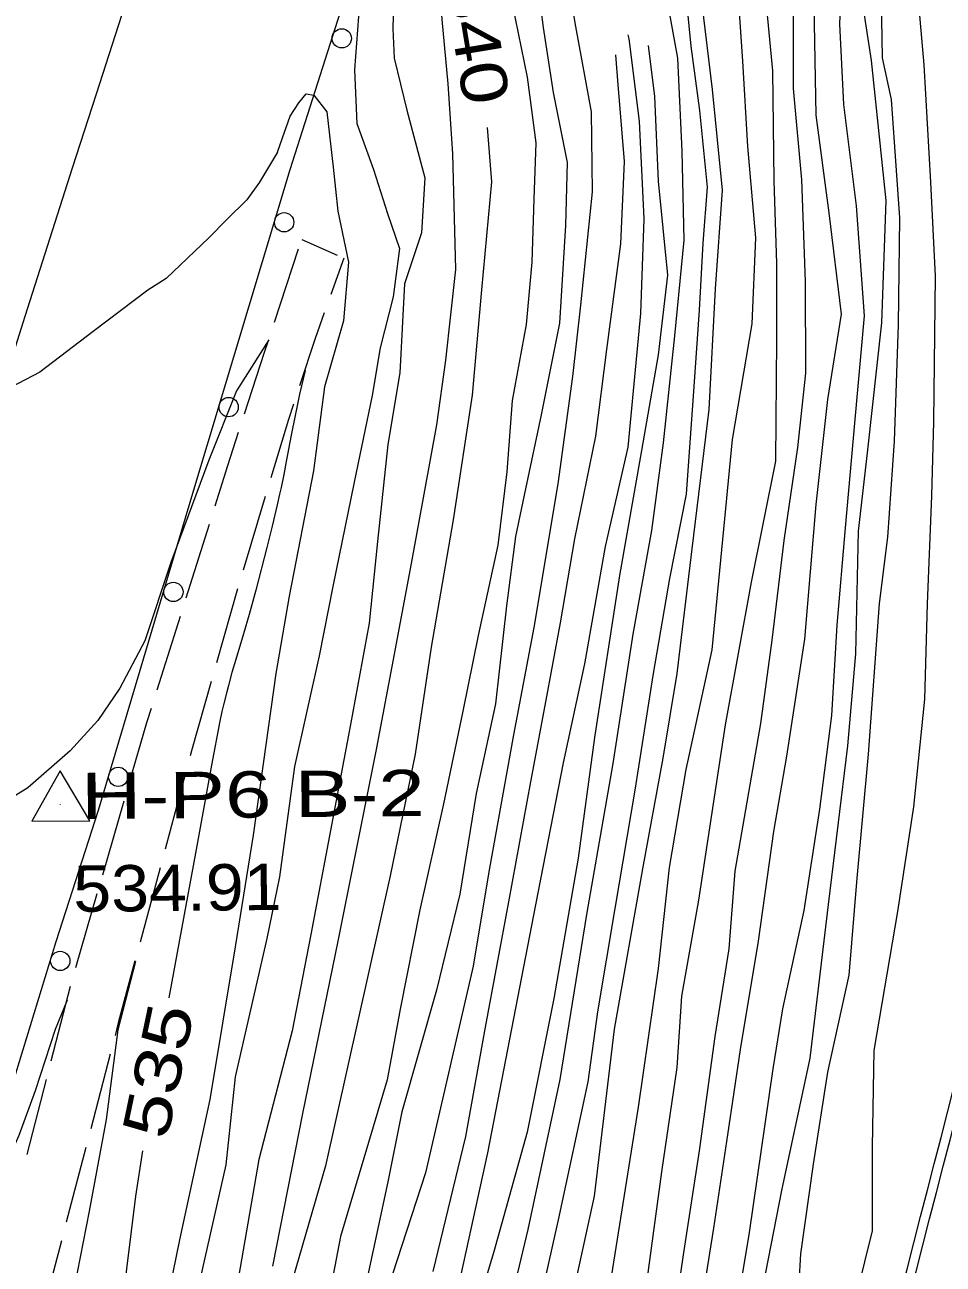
# Model space of a CAD drawing. Extents: x 2361284 to 2366480, y 6976556 to 6985346.
# Drawn here: x 2365112.7 to 2365207.8, y 6980335.4 to 6980463.9 of the extents above; entities that cross this region are included whole.
import ezdxf
from ezdxf.enums import TextEntityAlignment as Align

# ---------------------------------------------------------------- set-up
doc = ezdxf.new("R2010")
doc.units = 0
doc.header["$LTSCALE"] = 1.9
for name, color, linetype, lineweight in [('12', 7, 'Continuous', 13), ('13', 7, 'Continuous', 13), ('14', 7, 'Continuous', 13), ('17', 7, 'Continuous', 13), ('2', 7, 'Continuous', 13), ('3', 7, 'Continuous', 13), ('6', 7, 'Continuous', 13)]:
    doc.layers.add(name, color=color, linetype=linetype, lineweight=lineweight)

msp = doc.modelspace()

# ---------------------------------------------------------------- linework, layer by layer
at = {"layer": '12'}
for points in [[(2365188.177, 6980486.572), (2365187.622, 6980483.887), (2365186.306, 6980477.134), (2365186.317, 6980470.734), (2365187.038, 6980460.11), (2365187.582, 6980451.255), (2365188.393, 6980441.771), (2365188.007, 6980432.868), (2365185.961, 6980420.897), (2365183.877, 6980399.086), (2365181.175, 6980386.68), (2365179.452, 6980376.533), (2365178.311, 6980366.052), (2365176.229, 6980351.66), (2365173.446, 6980334.104)], [(2365201.561, 6980486.209), (2365201.193, 6980483.866), (2365199.86, 6980478.923), (2365199.024, 6980468.994), (2365200.388, 6980460.167), (2365201.896, 6980445.671), (2365201.447, 6980432.976), (2365199.992, 6980419.81), (2365199.032, 6980411.391), (2365198.753, 6980398.678), (2365197.934, 6980389.119), (2365195.93, 6980372.68), (2365194.021, 6980356.771), (2365191.092, 6980343.032), (2365187.525, 6980324.776), (2365185.231, 6980309.324), (2365183.556, 6980298.248), (2365180.86, 6980281.021)], [(2365175.172, 6980462.837), (2365175.256, 6980462.418), (2365176.347, 6980453.868), (2365176.832, 6980443.751), (2365176.467, 6980433.928), (2365175.158, 6980420.084), (2365172.826, 6980409.782), (2365170.682, 6980397.621), (2365168.449, 6980387.359), (2365165.589, 6980372.641), (2365160.612, 6980346.933), (2365155.877, 6980325.326), (2365151.407, 6980306.452), (2365150.211, 6980296.47), (2365145.671, 6980267.126), (2365141.521, 6980247.156), (2365136.855, 6980229.78), (2365130.909, 6980207.183), (2365125.944, 6980185.654), (2365123.155, 6980173.997), (2365120.661, 6980163.962)], [(2365160.571, 6980453.238), (2365161.025, 6980447.602), (2365160.011, 6980436.411), (2365159.015, 6980425.482), (2365157.058, 6980412.552), (2365154.793, 6980399.37), (2365153.109, 6980388.263), (2365150.519, 6980375.658), (2365143.835, 6980345.603), (2365139.68, 6980331.292), (2365137.043, 6980313.087), (2365133.786, 6980295.864), (2365130.584, 6980280.343), (2365127.18, 6980263.9), (2365121.384, 6980234.104), (2365117.315, 6980218.073), (2365114.361, 6980203.825), (2365110.974, 6980188.742), (2365107.136, 6980174.834), (2365105.5, 6980168.049)], [(2365137.97, 6980431.202), (2365134.61, 6980425.94), (2365131.758, 6980418.752), (2365127.819, 6980408.144), (2365125.096, 6980400.028), (2365122.512, 6980395.103), (2365120.255, 6980391.751), (2365117.364, 6980388.613), (2365112.98, 6980384.761), (2365108.119, 6980381.765), (2365105.347, 6980379.839), (2365101.728, 6980377.605), (2365097.497, 6980375.614), (2365092.797, 6980372.349), (2365088.214, 6980369.515), (2365083.435, 6980366.21), (2365077.967, 6980362.838), (2365071.485, 6980358.736), (2365065.76, 6980355.04), (2365060.024, 6980351.505), (2365055.212, 6980349.641), (2365047.007, 6980347.893)], [(2365141.721, 6980428.028), (2365141.153, 6980425.598), (2365140.885, 6980424.38), (2365140.674, 6980423.364), (2365140.279, 6980421.328), (2365139.773, 6980418.609), (2365139.51, 6980417.251), (2365139.23, 6980415.896), (2365139.082, 6980415.221), (2365138.828, 6980414.109), (2365138.298, 6980411.89), (2365137.748, 6980409.677), (2365136.616, 6980405.258), (2365136.21, 6980403.747), (2365135.925, 6980402.744), (2365135.332, 6980400.742), (2365134.531, 6980398.076), (2365134.142, 6980396.74), (2365133.77, 6980395.4), (2365133.593, 6980394.728), (2365133.26, 6980393.379), (2365133.107, 6980392.702), (2365132.895, 6980391.681), (2365132.024, 6980387.123), (2365130.345, 6980377.997), (2365128.938, 6980370.323), (2365127.588, 6980362.999)], [(2365124.858, 6980347.153), (2365124.153, 6980342.456), (2365122.749, 6980331.291), (2365121.13, 6980320.786), (2365118.835, 6980307.533), (2365115.485, 6980290.671), (2365113.127, 6980275.717), (2365111.252, 6980260.418), (2365108.74, 6980246.944), (2365106.244, 6980234.94), (2365103.173, 6980221.429), (2365100.01, 6980209.089), (2365098.26, 6980199.621), (2365094.573, 6980185.595), (2365092.352, 6980176.284), (2365091.52, 6980173.236)]]:
    msp.add_lwpolyline(points, dxfattribs=at)
at = {"layer": '13'}
for points in [[(2365154.025, 6980487.497), (2365153.738, 6980486.175), (2365151.886, 6980481.107), (2365150.415, 6980476.973), (2365148.851, 6980472.107), (2365147.456, 6980467.514), (2365146.825, 6980459.208), (2365147.088, 6980453.65), (2365148.822, 6980448.876), (2365150.266, 6980444.32), (2365151.5, 6980440.67), (2365150.848, 6980435.674), (2365149.498, 6980430.372), (2365148.685, 6980425.434), (2365146.811, 6980416.475), (2365144.604, 6980405.654), (2365143.182, 6980398.469), (2365140.61, 6980386.994), (2365139.069, 6980375.549), (2365137.76, 6980369.156), (2365134.486, 6980354.834), (2365133.503, 6980345.685), (2365129.865, 6980329.628)], [(2365157.316, 6980487.409), (2365156.113, 6980484.637), (2365154.431, 6980480.621), (2365152.587, 6980475.773), (2365150.98, 6980470.138), (2365150.794, 6980463.455), (2365150.933, 6980460.397), (2365152.254, 6980455.029), (2365154.111, 6980448.016), (2365153.775, 6980442.292), (2365152.035, 6980437.035), (2365151.533, 6980427.781), (2365150.293, 6980420.378), (2365149.219, 6980410.307), (2365148.351, 6980401.83), (2365146.44, 6980391.35), (2365144.364, 6980380.37), (2365142.307, 6980369.57), (2365140.381, 6980359.571), (2365136.918, 6980346.237), (2365133.837, 6980328.446)], [(2365158.947, 6980487.364), (2365158.576, 6980485.391), (2365157.792, 6980482.643), (2365156.369, 6980477.649), (2365155.409, 6980472.4), (2365155.555, 6980469.671), (2365155.885, 6980464.413), (2365156.508, 6980457.75), (2365157.007, 6980450.494), (2365157.301, 6980438.495), (2365156.281, 6980429.116), (2365155.334, 6980422.387), (2365152.767, 6980408.421), (2365151.055, 6980399.194), (2365149.094, 6980388.765), (2365145.124, 6980368.886), (2365141.433, 6980351.029), (2365138.343, 6980335.19)], [(2365163.539, 6980487.238), (2365162.974, 6980484.502), (2365162.33, 6980481.816), (2365161.856, 6980479.001), (2365161.68, 6980474.44), (2365162.444, 6980469.847), (2365163.495, 6980464.535), (2365164.743, 6980458.428), (2365165.618, 6980451.636), (2365165.413, 6980445.794), (2365165.226, 6980439.251), (2365164.637, 6980432.806), (2365163.161, 6980424.931), (2365162.621, 6980417.515), (2365161.683, 6980409.936), (2365159.662, 6980400.557), (2365158.057, 6980392.72), (2365156.048, 6980383.121), (2365153.622, 6980372.117), (2365151.56, 6980361.837), (2365150.24, 6980354.493), (2365145.375, 6980338.267), (2365143.422, 6980327.987)], [(2365166.31, 6980487.164), (2365165.716, 6980484.458), (2365164.669, 6980480.918), (2365164.746, 6980477.109), (2365164.826, 6980472.869), (2365165.651, 6980469.207), (2365166.404, 6980463.593), (2365167.438, 6980456.863), (2365168.887, 6980449.587), (2365168.719, 6980443.064), (2365168.066, 6980432.938), (2365166.186, 6980423.44), (2365164.559, 6980415.763), (2365163.526, 6980410.823), (2365162.583, 6980403.655), (2365161.439, 6980393.493), (2365159.448, 6980384.183), (2365157.737, 6980373.746), (2365155.342, 6980363.793), (2365151.731, 6980351.207), (2365150.28, 6980343.944), (2365147.246, 6980329.774)], [(2365168.901, 6980487.099), (2365168.244, 6980483.572), (2365167.593, 6980478.466), (2365168.421, 6980471.323), (2365169.743, 6980463.685), (2365171.358, 6980454.851), (2365171.466, 6980446.551), (2365170.268, 6980434.799), (2365169.428, 6980427.411), (2365167.894, 6980416.285), (2365165.425, 6980401.412), (2365163.331, 6980390.26), (2365160.755, 6980376.065), (2365159.138, 6980366.289), (2365154.212, 6980344.862), (2365150.761, 6980334.348)], [(2365178.583, 6980486.831), (2365177.999, 6980483.005), (2365177.598, 6980478.881), (2365178.392, 6980471.088), (2365180.314, 6980460.426), (2365180.776, 6980450.76), (2365180.983, 6980441.551), (2365179.998, 6980431.642), (2365178.833, 6980420.539), (2365177.61, 6980411.447), (2365175.693, 6980400.709), (2365173.61, 6980387.308), (2365170.869, 6980371.641), (2365168.131, 6980354.533), (2365164.809, 6980338.992), (2365160.826, 6980322.344)], [(2365182.304, 6980486.726), (2365182.01, 6980484.013), (2365180.748, 6980477.861), (2365180.915, 6980469.762), (2365181.682, 6980461.649), (2365182.596, 6980454.988), (2365183.381, 6980447.055), (2365182.927, 6980441.229), (2365182.542, 6980434.306), (2365182.008, 6980426.371), (2365181.224, 6980415.222), (2365179.467, 6980406.486), (2365177.8, 6980396.618), (2365175.896, 6980384.52), (2365173.833, 6980372.259), (2365172.035, 6980361.562), (2365171.024, 6980354.301), (2365167.939, 6980339.992), (2365165.656, 6980329.819)], [(2365185.015, 6980486.662), (2365184.438, 6980484.256), (2365184.024, 6980481.492), (2365183.291, 6980475.495), (2365182.775, 6980466.64), (2365183.915, 6980457.16), (2365184.924, 6980446.719), (2365184.202, 6980436.501), (2365183.551, 6980423.985), (2365181.788, 6980409.557), (2365180.241, 6980396.611), (2365178.784, 6980387.867), (2365176.674, 6980376.387), (2365173.752, 6980359.758), (2365171.686, 6980342.458), (2365169.884, 6980334.23)], [(2365196.379, 6980486.35), (2365196.236, 6980484.619), (2365195.424, 6980480.561), (2365194.863, 6980474.325), (2365194.423, 6980465.919), (2365194.662, 6980454.492), (2365195.998, 6980444.394), (2365197.268, 6980433.866), (2365195.872, 6980425.012), (2365194.635, 6980414.159), (2365193.468, 6980400.198), (2365191.624, 6980388.049), (2365190.248, 6980380.246), (2365188.666, 6980368.88), (2365186.802, 6980357.652), (2365185.476, 6980348.809), (2365184.047, 6980339.125), (2365182.037, 6980326.584), (2365178.966, 6980309.814), (2365177.469, 6980301.21), (2365175.133, 6980287.057), (2365174.152, 6980282.967)], [(2365190.737, 6980486.506), (2365190.338, 6980483.332), (2365189.161, 6980476.681), (2365189.081, 6980470.32), (2365190.148, 6980459.1), (2365190.286, 6980447.71), (2365190.558, 6980439.131), (2365190.563, 6980431.282), (2365190.463, 6980418.65), (2365187.962, 6980406.086), (2365185.262, 6980391.289), (2365182.494, 6980373.132), (2365180.729, 6980363.185), (2365180.259, 6980355.78), (2365178.641, 6980344.984), (2365177.139, 6980333.739)], [(2365193.088, 6980486.439), (2365192.888, 6980484.387), (2365192.088, 6980480.139), (2365191.705, 6980472.015), (2365192.312, 6980466.08), (2365192.285, 6980457.28), (2365193.176, 6980447.798), (2365193.556, 6980437.25), (2365193.566, 6980427.771), (2365192.759, 6980420.042), (2365191.331, 6980410.428), (2365190.089, 6980400.086), (2365188.911, 6980391.454), (2365186.257, 6980376.138), (2365185.643, 6980368.082), (2365184.188, 6980359.007), (2365182.561, 6980347.151), (2365180.884, 6980336.365), (2365179.438, 6980326.39)], [(2365198.94, 6980486.274), (2365198.625, 6980483.631), (2365198.493, 6980480.74), (2365197.54, 6980474.74), (2365197.102, 6980463.955), (2365197.531, 6980455.62), (2365198.842, 6980445.092), (2365199.67, 6980433.689), (2365198.646, 6980422.579), (2365197.679, 6980411.738), (2365196.815, 6980401.64), (2365196.274, 6980392.284), (2365195.026, 6980382.571), (2365193.406, 6980372.066), (2365191.192, 6980361.874), (2365190.192, 6980355.634), (2365187.723, 6980338.67), (2365184.81, 6980321.022)], [(2365204.032, 6980486.143), (2365203.49, 6980484.237), (2365202.344, 6980479.516), (2365201.349, 6980470.567), (2365201.506, 6980460.448), (2365202.437, 6980456.116), (2365203.313, 6980443.874), (2365203.169, 6980432.762), (2365202.754, 6980420.717), (2365202.088, 6980410.77), (2365201.204, 6980403.872), (2365200.062, 6980388.25), (2365198.894, 6980375.398), (2365198.05, 6980365.359), (2365195.845, 6980355.308), (2365194.356, 6980345.753), (2365193.064, 6980336.461), (2365192.541, 6980327.344)], [(2365206.651, 6980486.068), (2365206.493, 6980484.876), (2365205.815, 6980479.379), (2365205.011, 6980469.221), (2365205.852, 6980459.729), (2365206.537, 6980447.565), (2365207, 6980437.828), (2365206.844, 6980422.717), (2365206.647, 6980415.043), (2365206.183, 6980403.849), (2365205.907, 6980393.955), (2365204.764, 6980382.814), (2365203.097, 6980371.958), (2365200.644, 6980357.554), (2365200.469, 6980347.552), (2365200.482, 6980338.851), (2365198.883, 6980332.445), (2365196.325, 6980319.611), (2365193.379, 6980304.411), (2365195.118, 6980299.208)], [(2365177.281, 6980461.737), (2365177.912, 6980456.453), (2365178.295, 6980447.666), (2365179.288, 6980437.934), (2365178.306, 6980429.676), (2365176.591, 6980419.758), (2365174.285, 6980406.796), (2365171.724, 6980390), (2365170.003, 6980377.474), (2365167.501, 6980362.939), (2365164.743, 6980349.072), (2365161.231, 6980336.558), (2365157.247, 6980323.289), (2365153.721, 6980301.784), (2365150.746, 6980282.335), (2365147.159, 6980265.23), (2365144.64, 6980250.435), (2365142.294, 6980239.512), (2365137.709, 6980220.977), (2365133.99, 6980205.012), (2365131.034, 6980193.042), (2365127.99, 6980178.764), (2365125.026, 6980164.354)], [(2365173.872, 6980460.755), (2365174.107, 6980458.107), (2365174.797, 6980449.683), (2365174.388, 6980441.158), (2365172.942, 6980430.195), (2365171.797, 6980421.222), (2365169.648, 6980410.591), (2365168.151, 6980401.888), (2365166.562, 6980393.321), (2365165.078, 6980385.407), (2365162.795, 6980372.965), (2365160.368, 6980359.971), (2365158.326, 6980348.651), (2365154.969, 6980334.628)], [(2365138.855, 6980450.651), (2365139.391, 6980452.157), (2365140.179, 6980454.394), (2365141.086, 6980455.773), (2365141.839, 6980456.7), (2365142.61, 6980456.587), (2365143.966, 6980454.84), (2365144.641, 6980449.106), (2365145.124, 6980444.541), (2365146.215, 6980439.26), (2365145.682, 6980433.196), (2365143.738, 6980426.327), (2365142.58, 6980417.644), (2365140.082, 6980404.651), (2365138.669, 6980396.636), (2365136.338, 6980379.873), (2365134.458, 6980368.285), (2365131.858, 6980352.458), (2365128.686, 6980337.919), (2365125.591, 6980322.698)], [(2365138.855, 6980450.651), (2365137.004, 6980447.564), (2365135.692, 6980445.731), (2365133.601, 6980443.68), (2365131.759, 6980441.803), (2365127.329, 6980437.57), (2365125.42, 6980436.372), (2365119.752, 6980432.079), (2365114.23, 6980427.876), (2365107.454, 6980424.322), (2365102.301, 6980421.432), (2365096.926, 6980417.69), (2365091.694, 6980414.79), (2365083.784, 6980409.485), (2365077.417, 6980404.975), (2365072.245, 6980400.846), (2365068.933, 6980398.843), (2365061.303, 6980394.731)], [(2365124.152, 6980366.767), (2365122.319, 6980359.699), (2365121.098, 6980350.387), (2365119.339, 6980340.88), (2365117.803, 6980332.954), (2365115.44, 6980320.682), (2365114.667, 6980310.403), (2365113.665, 6980300.133), (2365112.155, 6980289.629), (2365111.207, 6980279.929), (2365108.528, 6980266.173), (2365107.109, 6980255.529), (2365104.802, 6980239.385), (2365101.268, 6980224.052), (2365098.937, 6980212.538), (2365096.223, 6980203.393), (2365093.525, 6980193.836), (2365089.684, 6980180.23), (2365086.758, 6980170.34), (2365084.72, 6980161.671), (2365082.976, 6980151.574), (2365080.918, 6980141.944)], [(2365117.06, 6980362.769), (2365115.829, 6980359.717), (2365113.739, 6980353.376), (2365112.063, 6980348.721), (2365110.124, 6980344.382), (2365106.633, 6980337.079), (2365103.734, 6980330.64), (2365101.038, 6980325.014), (2365097.293, 6980322.378), (2365093.651, 6980319.415), (2365088.094, 6980312.732), (2365083.68, 6980307.898), (2365080.135, 6980304.215), (2365075.621, 6980301.401), (2365071.14, 6980299.309), (2365065.841, 6980296.098), (2365060.997, 6980293.393), (2365055.901, 6980290.775), (2365049.242, 6980288.46), (2365041.229, 6980286.684), (2365036.318, 6980285.727), (2365028.68, 6980286.495)]]:
    msp.add_lwpolyline(points, dxfattribs=at)
at = {"layer": '14'}
msp.add_lwpolyline([(2365131.239, 6980491.221), (2365127.496, 6980479.714), (2365125.01, 6980472.039), (2365120.06, 6980456.684), (2365117.595, 6980449.003), (2365112.686, 6980433.635), (2365107.804, 6980418.259), (2365104.563, 6980408.003), (2365102.408, 6980401.164), (2365098.114, 6980387.48), (2365090.327, 6980362.596), (2365086.445, 6980350.15), (2365082.578, 6980337.7), (2365080.652, 6980331.473)], dxfattribs=at)
at = {"layer": '17'}
msp.add_lwpolyline([(2365153.94, 6980491.267), (2365146.892, 6980470.089), (2365140.132, 6980448.824), (2365130.168, 6980415.626), (2365120.274, 6980382.421), (2365115.902, 6980368.799), (2365111.722, 6980355.117), (2365110.546, 6980350.496), (2365109.45, 6980345.866), (2365108.248, 6980340.814), (2365107.056, 6980335.763)], dxfattribs=at)
for centre in [(2365145.519, 6980462.466), (2365139.548, 6980443.396), (2365133.798, 6980424.24), (2365128.069, 6980405.08), (2365122.357, 6980385.913), (2365116.343, 6980366.832)]:
    msp.add_circle(centre, 1, dxfattribs=at)
at = {"layer": '2'}
msp.add_line((2365116.386, 6980383.054), (2365116.385, 6980383.094), dxfattribs=at)
msp.add_lwpolyline([(2365113.402, 6980381.306), (2365119.402, 6980381.363), (2365116.352, 6980386.534)], close=True, dxfattribs=at)
at = {"layer": '3'}
for radius in [24297.976, 24298.937]:
    msp.add_arc((2341678.824, 6986413.794), radius, 345.45198, 345.87711, dxfattribs=at)
at = {"layer": '6'}
for p, q in [((2365141.372, 6980441.614), (2365145.028, 6980439.989)), ((2365138.542, 6980433.048), (2365141.05, 6980440.641)), ((2365145.721, 6980439.675), (2365144.376, 6980435.912)), ((2365137.594, 6980414.987), (2365135.287, 6980407.325)), ((2365129.404, 6980404.469), (2365131.801, 6980412.102)), ((2365134.715, 6980405.41), (2365132.528, 6980397.718)), ((2365126.394, 6980394.929), (2365128.802, 6980402.564)), ((2365129.288, 6980386.157), (2365127.211, 6980378.427)), ((2365120.747, 6980375.745), (2365122.973, 6980383.426)), ((2365126.69, 6980376.491), (2365124.613, 6980368.771)), ((2365117.958, 6980366.138), (2365120.186, 6980373.819)), ((2365115.419, 6980356.463), (2365117.416, 6980364.213)), ((2365121.523, 6980357.171), (2365119.498, 6980349.432)), ((2365112.921, 6980346.779), (2365114.918, 6980354.528)), ((2365118.996, 6980347.497), (2365116.968, 6980339.757))]:
    msp.add_line(p, q, dxfattribs=at)
for points in [[(2365143.704, 6980434.027), (2365142.75, 6980431.348), (2365141.136, 6980426.452)], [(2365135.443, 6980423.538), (2365137.502, 6980429.928), (2365137.91, 6980431.152)], [(2365140.513, 6980424.556), (2365139.988, 6980422.961), (2365138.166, 6980416.902)], [(2365132.403, 6980414.007), (2365133.723, 6980418.2), (2365134.831, 6980421.631)], [(2365131.986, 6980395.793), (2365129.945, 6980388.603), (2365129.809, 6980388.092)], [(2365123.535, 6980385.352), (2365125.326, 6980391.539), (2365125.792, 6980393.024)], [(2365124.091, 6980366.836), (2365122.362, 6980360.42), (2365122.025, 6980359.106)], [(2365116.467, 6980337.822), (2365114.99, 6980332.187), (2365114.46, 6980330.082)]]:
    msp.add_lwpolyline(points, dxfattribs=at)

# ---------------------------------------------------------------- texts
at = {"layer": '12'}
for s, rotation, width, p in [(' 540 ', 279.464, 1.25, (2365157.149, 6980461.884)), (' 535 ', 78.155, 1.3, (2365128.837, 6980354.971))]:
    msp.add_text(s, height=4.8, rotation=rotation, dxfattribs=dict(at, width=width)).set_placement(p, align=Align.CENTER)
at = {"layer": '2'}
for s, width, p in [('  H-P6 B-2', 1.35, (2365113.702, 6980381.478)), ('  534.91', 1.1, (2365113.793, 6980371.879))]:
    msp.add_text(s, height=4.799, rotation=0.545, dxfattribs=dict(at, width=width)).set_placement(p)

doc.saveas('drawing.dxf')
